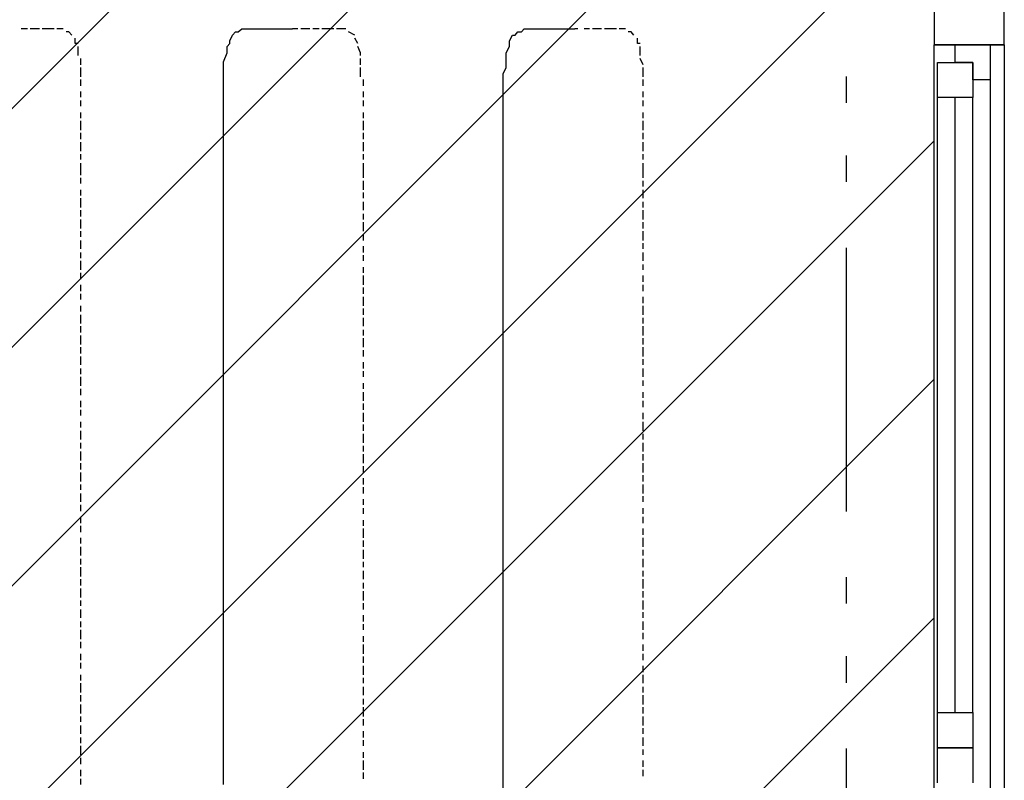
# Model space of a CAD drawing. Extents: x 997 to 109698, y 921 to 94021.
# Tile 487 of 656: x 35522 to 36923, y 43965 to 45047. Entities that reach past the tile are written whole.
import ezdxf

# ---------------------------------------------------------------- set-up
doc = ezdxf.new("R2010")
doc.units = 0
doc.header["$MEASUREMENT"] = 0
for name, color, linetype in [('12', 7, 'CONTINUOUS'), ('28', 7, 'CONTINUOUS'), ('40', 7, 'CONTINUOUS')]:
    doc.layers.add(name, color=color, linetype=linetype)

msp = doc.modelspace()

# ---------------------------------------------------------------- linework, layer by layer
at = {"layer": '12', "color": 1}
for p, q in [((35532.630503, 45033.563401), (35523.630503, 45033.563401)), ((35549.630503, 45033.563401), (35536.630503, 45033.563401)), ((35561.630503, 45033.563401), (35553.630503, 45033.563401)), ((35570.630503, 45033.563401), (35561.630503, 45033.563401)), ((35583.630503, 45033.563401), (35574.630503, 45033.563401)), ((35917.630503, 45033.563401), (35909.630503, 45033.563401)), ((35934.630503, 45033.563401), (35921.630503, 45033.563401)), ((35947.630503, 45033.563401), (35938.630503, 45033.563401)), ((35959.630503, 45033.563401), (35951.630503, 45033.563401)), ((35968.630503, 45033.563401), (35959.630503, 45033.563401)), ((35985.630503, 45033.563401), (35972.630503, 45033.563401)), ((35998.630503, 45024.563401), (35989.630503, 45029.563401)), ((36315.630503, 45033.563401), (36311.630503, 45033.563401)), ((36332.630503, 45033.563401), (36324.630503, 45033.563401)), ((36349.630503, 45033.563401), (36336.630503, 45033.563401)), ((36362.630503, 45033.563401), (36353.630503, 45033.563401)), ((36370.630503, 45033.563401), (36362.630503, 45033.563401)), ((36383.630503, 45033.563401), (36374.630503, 45033.563401)), ((36002.630503, 45012.563401), (35998.630503, 45020.563401)), ((35604.630503, 44995.563401), (35604.630503, 45008.563401)), ((36404.630503, 44995.563401), (36404.630503, 45008.563401)), ((35608.630503, 44982.563401), (35608.630503, 44991.563401)), ((36006.630503, 44982.563401), (36006.630503, 44991.563401)), ((36408.630503, 44982.563401), (36404.630503, 44991.563401)), ((35608.630503, 44965.563401), (35608.630503, 44978.563401)), ((36006.630503, 44965.563401), (36006.630503, 44978.563401)), ((36408.630503, 44965.563401), (36408.630503, 44978.563401)), ((35608.630503, 44952.563401), (35608.630503, 44961.563401)), ((36010.630503, 44952.563401), (36010.630503, 44961.563401)), ((36408.630503, 44952.563401), (36408.630503, 44961.563401)), ((35608.630503, 44936.563401), (35608.630503, 44944.563401)), ((36010.630503, 44936.563401), (36010.630503, 44944.563401)), ((36408.630503, 44936.563401), (36408.630503, 44944.563401)), ((35608.630503, 44923.563401), (35608.630503, 44931.563401)), ((36010.630503, 44923.563401), (36010.630503, 44931.563401)), ((36408.630503, 44923.563401), (36408.630503, 44931.563401)), ((35608.630503, 44906.563401), (35608.630503, 44914.563401)), ((35608.630503, 44889.563401), (35608.630503, 44902.563401)), ((36010.630503, 44906.563401), (36010.630503, 44914.563401)), ((36010.630503, 44889.563401), (36010.630503, 44902.563401)), ((36408.630503, 44906.563401), (36408.630503, 44914.563401)), ((36408.630503, 44889.563401), (36408.630503, 44902.563401)), ((35608.630503, 44876.563401), (35608.630503, 44885.563401)), ((36010.630503, 44876.563401), (36010.630503, 44885.563401)), ((36408.630503, 44876.563401), (36408.630503, 44885.563401)), ((35608.630503, 44859.563401), (35608.630503, 44872.563401)), ((36010.630503, 44859.563401), (36010.630503, 44872.563401)), ((36408.630503, 44859.563401), (36408.630503, 44872.563401)), ((35608.630503, 44847.563401), (35608.630503, 44855.563401)), ((36010.630503, 44847.563401), (36010.630503, 44855.563401)), ((36408.630503, 44847.563401), (36408.630503, 44855.563401)), ((35608.630503, 44834.563401), (35608.630503, 44842.563401)), ((35608.630503, 44825.563401), (35608.630503, 44834.563401)), ((36010.630503, 44834.563401), (36010.630503, 44842.563401)), ((36010.630503, 44821.563401), (36010.630503, 44834.563401)), ((36408.630503, 44834.563401), (36408.630503, 44842.563401)), ((36408.630503, 44821.563401), (36408.630503, 44834.563401)), ((35608.630503, 44813.563401), (35608.630503, 44821.563401)), ((35608.630503, 44796.563401), (35608.630503, 44804.563401)), ((36010.630503, 44804.563401), (36010.630503, 44817.563401)), ((36408.630503, 44809.563401), (36408.630503, 44817.563401)), ((36408.630503, 44792.563401), (36408.630503, 44804.563401)), ((35608.630503, 44779.563401), (35608.630503, 44792.563401)), ((36010.630503, 44792.563401), (36010.630503, 44800.563401)), ((36010.630503, 44775.563401), (36010.630503, 44787.563401)), ((36408.630503, 44779.563401), (36408.630503, 44787.563401)), ((35608.630503, 44766.563401), (35608.630503, 44775.563401)), ((35608.630503, 44749.563401), (35608.630503, 44762.563401)), ((36010.630503, 44762.563401), (36010.630503, 44770.563401)), ((36408.630503, 44762.563401), (36408.630503, 44775.563401)), ((36010.630503, 44745.563401), (36010.630503, 44758.563401)), ((36408.630503, 44749.563401), (36408.630503, 44758.563401)), ((35608.630503, 44737.563401), (35608.630503, 44745.563401)), ((36010.630503, 44732.563401), (36010.630503, 44741.563401)), ((36408.630503, 44732.563401), (36408.630503, 44745.563401)), ((35608.630503, 44720.563401), (35608.630503, 44732.563401)), ((36010.630503, 44715.563401), (36010.630503, 44724.563401)), ((36408.630503, 44720.563401), (36408.630503, 44728.563401)), ((35608.630503, 44707.563401), (35608.630503, 44715.563401)), ((36010.630503, 44703.563401), (36010.630503, 44711.563401)), ((36408.630503, 44703.563401), (36408.630503, 44715.563401)), ((35608.630503, 44690.563401), (35608.630503, 44703.563401)), ((36010.630503, 44686.563401), (36010.630503, 44694.563401)), ((36408.630503, 44690.563401), (36408.630503, 44698.563401)), ((35608.630503, 44677.563401), (35608.630503, 44686.563401)), ((36010.630503, 44669.563401), (36010.630503, 44682.563401)), ((36408.630503, 44673.563401), (36408.630503, 44682.563401)), ((35608.630503, 44660.563401), (35608.630503, 44669.563401)), ((36010.630503, 44656.563401), (36010.630503, 44665.563401)), ((36408.630503, 44660.563401), (36408.630503, 44669.563401)), ((35608.630503, 44648.563401), (35608.630503, 44656.563401)), ((36010.630503, 44639.563401), (36010.630503, 44652.563401)), ((36408.630503, 44643.563401), (36408.630503, 44652.563401)), ((35608.630503, 44631.563401), (35608.630503, 44639.563401)), ((36408.630503, 44626.563401), (36408.630503, 44639.563401)), ((35608.630503, 44614.563401), (35608.630503, 44626.563401)), ((36010.630503, 44626.563401), (36010.630503, 44635.563401)), ((36010.630503, 44610.563401), (36010.630503, 44622.563401)), ((36408.630503, 44614.563401), (36408.630503, 44622.563401)), ((35608.630503, 44601.563401), (35608.630503, 44610.563401)), ((36408.630503, 44597.563401), (36408.630503, 44610.563401)), ((35608.630503, 44584.563401), (35608.630503, 44597.563401)), ((36010.630503, 44597.563401), (36010.630503, 44605.563401)), ((35608.630503, 44571.563401), (35608.630503, 44580.563401)), ((36010.630503, 44580.563401), (36010.630503, 44593.563401)), ((36408.630503, 44584.563401), (36408.630503, 44593.563401)), ((36408.630503, 44567.563401), (36408.630503, 44580.563401)), ((35608.630503, 44555.563401), (35608.630503, 44567.563401)), ((36010.630503, 44567.563401), (36010.630503, 44576.563401)), ((36010.630503, 44550.563401), (36010.630503, 44559.563401)), ((36408.630503, 44555.563401), (36408.630503, 44563.563401)), ((35608.630503, 44542.563401), (35608.630503, 44550.563401)), ((35608.630503, 44525.563401), (35608.630503, 44538.563401)), ((36010.630503, 44538.563401), (36010.630503, 44546.563401)), ((36408.630503, 44538.563401), (36408.630503, 44550.563401)), ((36010.630503, 44521.563401), (36010.630503, 44529.563401)), ((36408.630503, 44525.563401), (36408.630503, 44533.563401)), ((35608.630503, 44512.563401), (35608.630503, 44521.563401)), ((36010.630503, 44504.563401), (36010.630503, 44516.563401)), ((36408.630503, 44508.563401), (36408.630503, 44516.563401)), ((35608.630503, 44495.563401), (35608.630503, 44504.563401)), ((36010.630503, 44491.563401), (36010.630503, 44500.563401)), ((36408.630503, 44495.563401), (36408.630503, 44504.563401)), ((35608.630503, 44483.563401), (35608.630503, 44491.563401)), ((36010.630503, 44474.563401), (36010.630503, 44487.563401)), ((36408.630503, 44478.563401), (36408.630503, 44487.563401)), ((35608.630503, 44466.563401), (35608.630503, 44474.563401)), ((36010.630503, 44461.563401), (36010.630503, 44470.563401)), ((36408.630503, 44461.563401), (36408.630503, 44474.563401)), ((35608.630503, 44449.563401), (35608.630503, 44461.563401)), ((36010.630503, 44444.563401), (36010.630503, 44457.563401)), ((36408.630503, 44449.563401), (36408.630503, 44457.563401)), ((35608.630503, 44436.563401), (35608.630503, 44444.563401)), ((36010.630503, 44432.563401), (36010.630503, 44440.563401)), ((36408.630503, 44432.563401), (36408.630503, 44444.563401)), ((35608.630503, 44419.563401), (35608.630503, 44432.563401)), ((36010.630503, 44415.563401), (36010.630503, 44428.563401)), ((36408.630503, 44419.563401), (36408.630503, 44428.563401)), ((35608.630503, 44406.563401), (35608.630503, 44415.563401)), ((36408.630503, 44402.563401), (36408.630503, 44415.563401)), ((35608.630503, 44389.563401), (35608.630503, 44402.563401)), ((36010.630503, 44402.563401), (36010.630503, 44411.563401)), ((36408.630503, 44389.563401), (36408.630503, 44398.563401)), ((35608.630503, 44377.563401), (35608.630503, 44385.563401)), ((36010.630503, 44385.563401), (36010.630503, 44394.563401)), ((36408.630503, 44372.563401), (36408.630503, 44385.563401)), ((35608.630503, 44360.563401), (35608.630503, 44372.563401)), ((36010.630503, 44372.563401), (36010.630503, 44381.563401)), ((35608.630503, 44347.563401), (35608.630503, 44356.563401)), ((36010.630503, 44356.563401), (36010.630503, 44364.563401)), ((36408.630503, 44360.563401), (36408.630503, 44368.563401)), ((36010.630503, 44343.563401), (36010.630503, 44351.563401)), ((36408.630503, 44343.563401), (36408.630503, 44351.563401)), ((35608.630503, 44330.563401), (35608.630503, 44339.563401)), ((36010.630503, 44326.563401), (36010.630503, 44334.563401)), ((36408.630503, 44330.563401), (36408.630503, 44339.563401)), ((35608.630503, 44317.563401), (35608.630503, 44326.563401)), ((36010.630503, 44309.563401), (36010.630503, 44322.563401)), ((36408.630503, 44313.563401), (36408.630503, 44322.563401)), ((35608.630503, 44301.563401), (35608.630503, 44309.563401)), ((36010.630503, 44296.563401), (36010.630503, 44305.563401)), ((36408.630503, 44296.563401), (36408.630503, 44309.563401)), ((35608.630503, 44284.563401), (35608.630503, 44296.563401)), ((36010.630503, 44279.563401), (36010.630503, 44292.563401)), ((36408.630503, 44284.563401), (36408.630503, 44292.563401)), ((35608.630503, 44271.563401), (35608.630503, 44279.563401)), ((36010.630503, 44267.563401), (36010.630503, 44275.563401)), ((36408.630503, 44267.563401), (36408.630503, 44279.563401)), ((35608.630503, 44254.563401), (35608.630503, 44267.563401)), ((36010.630503, 44250.563401), (36010.630503, 44262.563401)), ((36408.630503, 44254.563401), (36408.630503, 44262.563401)), ((35608.630503, 44241.563401), (35608.630503, 44250.563401)), ((36010.630503, 44237.563401), (36010.630503, 44245.563401)), ((36408.630503, 44237.563401), (36408.630503, 44250.563401)), ((35608.630503, 44224.563401), (35608.630503, 44237.563401)), ((36010.630503, 44220.563401), (36010.630503, 44233.563401)), ((36408.630503, 44224.563401), (36408.630503, 44233.563401)), ((35608.630503, 44212.563401), (35608.630503, 44220.563401)), ((36010.630503, 44207.563401), (36010.630503, 44216.563401)), ((36408.630503, 44207.563401), (36408.630503, 44220.563401)), ((35608.630503, 44195.563401), (35608.630503, 44207.563401)), ((36408.630503, 44195.563401), (36408.630503, 44203.563401)), ((35608.630503, 44182.563401), (35608.630503, 44190.563401)), ((36010.630503, 44190.563401), (36010.630503, 44199.563401)), ((36408.630503, 44178.563401), (36408.630503, 44190.563401)), ((35608.630503, 44165.563401), (35608.630503, 44178.563401)), ((36010.630503, 44178.563401), (36010.630503, 44186.563401)), ((36408.630503, 44165.563401), (36408.630503, 44174.563401)), ((35608.630503, 44152.563401), (35608.630503, 44161.563401)), ((36010.630503, 44161.563401), (36010.630503, 44169.563401)), ((36010.630503, 44144.563401), (36010.630503, 44157.563401)), ((36408.630503, 44148.563401), (36408.630503, 44157.563401)), ((35608.630503, 44135.563401), (35608.630503, 44144.563401)), ((36010.630503, 44131.563401), (36010.630503, 44140.563401)), ((36408.630503, 44135.563401), (36408.630503, 44144.563401)), ((35608.630503, 44123.563401), (35608.630503, 44131.563401)), ((36010.630503, 44114.563401), (36010.630503, 44127.563401)), ((36408.630503, 44118.563401), (36408.630503, 44127.563401)), ((35608.630503, 44106.563401), (35608.630503, 44114.563401)), ((36010.630503, 44102.563401), (36010.630503, 44110.563401)), ((36408.630503, 44102.563401), (36408.630503, 44114.563401)), ((35608.630503, 44089.563401), (35608.630503, 44102.563401)), ((36010.630503, 44085.563401), (36010.630503, 44097.563401)), ((36408.630503, 44089.563401), (36408.630503, 44097.563401)), ((35608.630503, 44076.563401), (35608.630503, 44085.563401)), ((36010.630503, 44072.563401), (36010.630503, 44080.563401)), ((36408.630503, 44072.563401), (36408.630503, 44085.563401)), ((35608.630503, 44059.563401), (35608.630503, 44072.563401)), ((36010.630503, 44055.563401), (36010.630503, 44068.563401)), ((36408.630503, 44059.563401), (36408.630503, 44068.563401)), ((35608.630503, 44047.563401), (35608.630503, 44055.563401)), ((36010.630503, 44042.563401), (36010.630503, 44051.563401)), ((36408.630503, 44042.563401), (36408.630503, 44055.563401)), ((35608.630503, 44030.563401), (35608.630503, 44042.563401)), ((36010.630503, 44025.563401), (36010.630503, 44034.563401)), ((36408.630503, 44030.563401), (36408.630503, 44038.563401)), ((35608.630503, 44017.563401), (35608.630503, 44025.563401)), ((36010.630503, 44013.563401), (36010.630503, 44021.563401)), ((36408.630503, 44013.563401), (36408.630503, 44025.563401)), ((35608.630503, 44000.563401), (35608.630503, 44013.563401)), ((36408.630503, 44000.563401), (36408.630503, 44008.563401)), ((35608.630503, 43987.563401), (35608.630503, 43996.563401)), ((36010.630503, 43996.563401), (36010.630503, 44004.563401)), ((36010.630503, 43979.563401), (36010.630503, 43992.563401)), ((36408.630503, 43983.563401), (36408.630503, 43992.563401)), ((35608.630503, 43970.563401), (35608.630503, 43979.563401)), ((36408.630503, 43970.563401), (36408.630503, 43979.563401)), ((35608.630503, 43958.563401), (35608.630503, 43966.563401)), ((36010.630503, 43966.563401), (36010.630503, 43975.563401))]:
    msp.add_line(p, q, dxfattribs=at)
at = {"layer": '12', "color": 5}
for p, q in [((35845.630503, 45033.563401), (35854.630503, 45033.563401)), ((35854.630503, 45033.563401), (35858.630503, 45033.563401)), ((35858.630503, 45033.563401), (35871.630503, 45033.563401)), ((35871.630503, 45033.563401), (35879.630503, 45033.563401)), ((35879.630503, 45033.563401), (35887.630503, 45033.563401)), ((35887.630503, 45033.563401), (35900.630503, 45033.563401)), ((35900.630503, 45033.563401), (35909.630503, 45033.563401)), ((36243.630503, 45033.563401), (36252.630503, 45033.563401)), ((36252.630503, 45033.563401), (36260.630503, 45033.563401)), ((36260.630503, 45033.563401), (36264.630503, 45033.563401)), ((36264.630503, 45033.563401), (36273.630503, 45033.563401)), ((36273.630503, 45033.563401), (36285.630503, 45033.563401)), ((36285.630503, 45033.563401), (36294.630503, 45033.563401)), ((36294.630503, 45033.563401), (36307.630503, 45033.563401)), ((36307.630503, 45033.563401), (36311.630503, 45033.563401)), ((35820.630503, 45016.563401), (35824.630503, 45024.563401)), ((36218.630503, 45008.563401), (36218.630503, 45016.563401)), ((35816.630503, 44999.563401), (35816.630503, 45008.563401)), ((36213.630503, 44999.563401), (36218.630503, 45008.563401)), ((35811.630503, 44986.563401), (35816.630503, 44999.563401)), ((35811.630503, 44978.563401), (35811.630503, 44986.563401)), ((36213.630503, 44986.563401), (36213.630503, 44999.563401)), ((36213.630503, 44978.563401), (36213.630503, 44986.563401)), ((35811.630503, 44969.563401), (35811.630503, 44978.563401)), ((36209.630503, 44969.563401), (36213.630503, 44978.563401)), ((35811.630503, 44957.563401), (35811.630503, 44969.563401)), ((36209.630503, 44957.563401), (36209.630503, 44969.563401)), ((35811.630503, 44948.563401), (35811.630503, 44957.563401)), ((35811.630503, 44940.563401), (35811.630503, 44948.563401)), ((36209.630503, 44948.563401), (36209.630503, 44957.563401)), ((36209.630503, 44940.563401), (36209.630503, 44948.563401)), ((35811.630503, 44927.563401), (35811.630503, 44940.563401)), ((36209.630503, 44927.563401), (36209.630503, 44940.563401)), ((35811.630503, 44919.563401), (35811.630503, 44927.563401)), ((35811.630503, 44910.563401), (35811.630503, 44919.563401)), ((36209.630503, 44919.563401), (36209.630503, 44927.563401)), ((36209.630503, 44910.563401), (36209.630503, 44919.563401)), ((35811.630503, 44897.563401), (35811.630503, 44910.563401)), ((36209.630503, 44897.563401), (36209.630503, 44910.563401)), ((35811.630503, 44889.563401), (35811.630503, 44897.563401)), ((35811.630503, 44880.563401), (35811.630503, 44889.563401)), ((36209.630503, 44889.563401), (36209.630503, 44897.563401)), ((36209.630503, 44880.563401), (36209.630503, 44889.563401)), ((35811.630503, 44868.563401), (35811.630503, 44880.563401)), ((36209.630503, 44868.563401), (36209.630503, 44880.563401)), ((35811.630503, 44859.563401), (35811.630503, 44868.563401)), ((36209.630503, 44859.563401), (36209.630503, 44868.563401)), ((35811.630503, 44847.563401), (35811.630503, 44859.563401)), ((35811.630503, 44838.563401), (35811.630503, 44847.563401)), ((36209.630503, 44847.563401), (36209.630503, 44859.563401)), ((36209.630503, 44838.563401), (36209.630503, 44847.563401)), ((35811.630503, 44834.563401), (35811.630503, 44838.563401)), ((35811.630503, 44825.563401), (35811.630503, 44834.563401)), ((36209.630503, 44834.563401), (36209.630503, 44838.563401)), ((36209.630503, 44825.563401), (36209.630503, 44834.563401)), ((35811.630503, 44817.563401), (35811.630503, 44825.563401)), ((36209.630503, 44813.563401), (36209.630503, 44825.563401)), ((35811.630503, 44809.563401), (35811.630503, 44817.563401)), ((35811.630503, 44796.563401), (35811.630503, 44809.563401)), ((36209.630503, 44804.563401), (36209.630503, 44813.563401)), ((36209.630503, 44796.563401), (36209.630503, 44804.563401)), ((35811.630503, 44787.563401), (35811.630503, 44796.563401)), ((36209.630503, 44783.563401), (36209.630503, 44796.563401)), ((35811.630503, 44779.563401), (35811.630503, 44787.563401)), ((35811.630503, 44766.563401), (35811.630503, 44779.563401)), ((36209.630503, 44775.563401), (36209.630503, 44783.563401)), ((35811.630503, 44758.563401), (35811.630503, 44766.563401)), ((36209.630503, 44766.563401), (36209.630503, 44775.563401)), ((36209.630503, 44753.563401), (36209.630503, 44766.563401)), ((35811.630503, 44745.563401), (35811.630503, 44758.563401)), ((36209.630503, 44745.563401), (36209.630503, 44753.563401)), ((35811.630503, 44737.563401), (35811.630503, 44745.563401)), ((35811.630503, 44728.563401), (35811.630503, 44737.563401)), ((36209.630503, 44737.563401), (36209.630503, 44745.563401)), ((36209.630503, 44724.563401), (36209.630503, 44737.563401)), ((35811.630503, 44715.563401), (35811.630503, 44728.563401)), ((36209.630503, 44715.563401), (36209.630503, 44724.563401)), ((35811.630503, 44707.563401), (35811.630503, 44715.563401)), ((35811.630503, 44698.563401), (35811.630503, 44707.563401)), ((36209.630503, 44703.563401), (36209.630503, 44715.563401)), ((35811.630503, 44686.563401), (35811.630503, 44698.563401)), ((36209.630503, 44694.563401), (36209.630503, 44703.563401)), ((36209.630503, 44686.563401), (36209.630503, 44694.563401)), ((35811.630503, 44677.563401), (35811.630503, 44686.563401)), ((36209.630503, 44673.563401), (36209.630503, 44686.563401)), ((35811.630503, 44669.563401), (35811.630503, 44677.563401)), ((35811.630503, 44656.563401), (35811.630503, 44669.563401)), ((36209.630503, 44665.563401), (36209.630503, 44673.563401)), ((36209.630503, 44656.563401), (36209.630503, 44665.563401)), ((35811.630503, 44648.563401), (35811.630503, 44656.563401)), ((36209.630503, 44643.563401), (36209.630503, 44656.563401)), ((35811.630503, 44635.563401), (35811.630503, 44648.563401)), ((36209.630503, 44635.563401), (36209.630503, 44643.563401)), ((35811.630503, 44626.563401), (35811.630503, 44635.563401)), ((35811.630503, 44618.563401), (35811.630503, 44626.563401)), ((36209.630503, 44626.563401), (36209.630503, 44635.563401)), ((36209.630503, 44614.563401), (36209.630503, 44626.563401)), ((35811.630503, 44605.563401), (35811.630503, 44618.563401)), ((36209.630503, 44605.563401), (36209.630503, 44614.563401)), ((35811.630503, 44597.563401), (35811.630503, 44605.563401)), ((35811.630503, 44588.563401), (35811.630503, 44597.563401)), ((36209.630503, 44593.563401), (36209.630503, 44605.563401)), ((35811.630503, 44576.563401), (35811.630503, 44588.563401)), ((36209.630503, 44584.563401), (36209.630503, 44593.563401)), ((36209.630503, 44576.563401), (36209.630503, 44584.563401)), ((35811.630503, 44567.563401), (35811.630503, 44576.563401)), ((35811.630503, 44559.563401), (35811.630503, 44567.563401)), ((36209.630503, 44563.563401), (36209.630503, 44576.563401)), ((35811.630503, 44546.563401), (35811.630503, 44559.563401)), ((36209.630503, 44555.563401), (36209.630503, 44563.563401)), ((36209.630503, 44546.563401), (36209.630503, 44555.563401)), ((35811.630503, 44538.563401), (35811.630503, 44546.563401)), ((35811.630503, 44525.563401), (35811.630503, 44538.563401)), ((36209.630503, 44533.563401), (36209.630503, 44546.563401)), ((35811.630503, 44516.563401), (35811.630503, 44525.563401)), ((36209.630503, 44525.563401), (36209.630503, 44533.563401)), ((36209.630503, 44516.563401), (36209.630503, 44525.563401)), ((35811.630503, 44508.563401), (35811.630503, 44516.563401)), ((36209.630503, 44504.563401), (36209.630503, 44516.563401)), ((35811.630503, 44495.563401), (35811.630503, 44508.563401)), ((36209.630503, 44495.563401), (36209.630503, 44504.563401)), ((35811.630503, 44487.563401), (35811.630503, 44495.563401)), ((35811.630503, 44478.563401), (35811.630503, 44487.563401)), ((36209.630503, 44483.563401), (36209.630503, 44495.563401)), ((36209.630503, 44474.563401), (36209.630503, 44483.563401)), ((35811.630503, 44466.563401), (35811.630503, 44478.563401)), ((36209.630503, 44466.563401), (36209.630503, 44474.563401)), ((35811.630503, 44457.563401), (35811.630503, 44466.563401)), ((35811.630503, 44449.563401), (35811.630503, 44457.563401)), ((36209.630503, 44453.563401), (36209.630503, 44466.563401)), ((35811.630503, 44436.563401), (35811.630503, 44449.563401)), ((36209.630503, 44444.563401), (36209.630503, 44453.563401)), ((36209.630503, 44436.563401), (36209.630503, 44444.563401)), ((35811.630503, 44428.563401), (35811.630503, 44436.563401)), ((35811.630503, 44419.563401), (35811.630503, 44428.563401)), ((36209.630503, 44423.563401), (36209.630503, 44436.563401)), ((35811.630503, 44406.563401), (35811.630503, 44419.563401)), ((36209.630503, 44415.563401), (36209.630503, 44423.563401)), ((36209.630503, 44406.563401), (36209.630503, 44415.563401)), ((35811.630503, 44398.563401), (35811.630503, 44406.563401)), ((35811.630503, 44385.563401), (35811.630503, 44398.563401)), ((36209.630503, 44394.563401), (36209.630503, 44406.563401)), ((35811.630503, 44377.563401), (35811.630503, 44385.563401)), ((36209.630503, 44385.563401), (36209.630503, 44394.563401)), ((36209.630503, 44372.563401), (36209.630503, 44385.563401)), ((35811.630503, 44368.563401), (35811.630503, 44377.563401)), ((36209.630503, 44364.563401), (36209.630503, 44372.563401)), ((35811.630503, 44356.563401), (35811.630503, 44368.563401)), ((35811.630503, 44347.563401), (35811.630503, 44356.563401)), ((36209.630503, 44356.563401), (36209.630503, 44364.563401)), ((36209.630503, 44343.563401), (36209.630503, 44356.563401)), ((35811.630503, 44339.563401), (35811.630503, 44347.563401)), ((36209.630503, 44334.563401), (36209.630503, 44343.563401)), ((35811.630503, 44326.563401), (35811.630503, 44339.563401)), ((36209.630503, 44326.563401), (36209.630503, 44334.563401)), ((35811.630503, 44317.563401), (35811.630503, 44326.563401)), ((35811.630503, 44309.563401), (35811.630503, 44317.563401)), ((36209.630503, 44313.563401), (36209.630503, 44326.563401)), ((35811.630503, 44296.563401), (35811.630503, 44309.563401)), ((36209.630503, 44305.563401), (36209.630503, 44313.563401)), ((36209.630503, 44296.563401), (36209.630503, 44305.563401)), ((35811.630503, 44288.563401), (35811.630503, 44296.563401)), ((35811.630503, 44275.563401), (35811.630503, 44288.563401)), ((36209.630503, 44284.563401), (36209.630503, 44296.563401)), ((35811.630503, 44267.563401), (35811.630503, 44275.563401)), ((36209.630503, 44275.563401), (36209.630503, 44284.563401)), ((36209.630503, 44267.563401), (36209.630503, 44275.563401)), ((35811.630503, 44258.563401), (35811.630503, 44267.563401)), ((35811.630503, 44245.563401), (35811.630503, 44258.563401)), ((36209.630503, 44254.563401), (36209.630503, 44267.563401)), ((35811.630503, 44237.563401), (35811.630503, 44245.563401)), ((36209.630503, 44245.563401), (36209.630503, 44254.563401)), ((36209.630503, 44233.563401), (36209.630503, 44245.563401)), ((35811.630503, 44229.563401), (35811.630503, 44237.563401)), ((36209.630503, 44224.563401), (36209.630503, 44233.563401)), ((35811.630503, 44216.563401), (35811.630503, 44229.563401)), ((35811.630503, 44207.563401), (35811.630503, 44216.563401)), ((36209.630503, 44216.563401), (36209.630503, 44224.563401)), ((36209.630503, 44203.563401), (36209.630503, 44216.563401)), ((35811.630503, 44199.563401), (35811.630503, 44207.563401)), ((36209.630503, 44195.563401), (36209.630503, 44203.563401)), ((35811.630503, 44186.563401), (35811.630503, 44199.563401)), ((36209.630503, 44186.563401), (36209.630503, 44195.563401)), ((35811.630503, 44178.563401), (35811.630503, 44186.563401)), ((35811.630503, 44165.563401), (35811.630503, 44178.563401)), ((36209.630503, 44174.563401), (36209.630503, 44186.563401)), ((36209.630503, 44165.563401), (36209.630503, 44174.563401)), ((35811.630503, 44157.563401), (35811.630503, 44165.563401)), ((36209.630503, 44157.563401), (36209.630503, 44165.563401)), ((35811.630503, 44148.563401), (35811.630503, 44157.563401)), ((35811.630503, 44135.563401), (35811.630503, 44148.563401)), ((36209.630503, 44144.563401), (36209.630503, 44157.563401)), ((35811.630503, 44127.563401), (35811.630503, 44135.563401)), ((36209.630503, 44135.563401), (36209.630503, 44144.563401)), ((36209.630503, 44123.563401), (36209.630503, 44135.563401)), ((35811.630503, 44118.563401), (35811.630503, 44127.563401)), ((35811.630503, 44106.563401), (35811.630503, 44118.563401)), ((36209.630503, 44114.563401), (36209.630503, 44123.563401)), ((35811.630503, 44097.563401), (35811.630503, 44106.563401)), ((36209.630503, 44106.563401), (36209.630503, 44114.563401)), ((36209.630503, 44093.563401), (36209.630503, 44106.563401)), ((35811.630503, 44089.563401), (35811.630503, 44097.563401)), ((36209.630503, 44085.563401), (36209.630503, 44093.563401)), ((35811.630503, 44076.563401), (35811.630503, 44089.563401)), ((35811.630503, 44068.563401), (35811.630503, 44076.563401)), ((36209.630503, 44076.563401), (36209.630503, 44085.563401)), ((36209.630503, 44063.563401), (36209.630503, 44076.563401)), ((35811.630503, 44055.563401), (35811.630503, 44068.563401)), ((36209.630503, 44055.563401), (36209.630503, 44063.563401)), ((35811.630503, 44047.563401), (35811.630503, 44055.563401)), ((36209.630503, 44047.563401), (36209.630503, 44055.563401)), ((35811.630503, 44038.563401), (35811.630503, 44047.563401)), ((35811.630503, 44025.563401), (35811.630503, 44038.563401)), ((36209.630503, 44034.563401), (36209.630503, 44047.563401)), ((36209.630503, 44025.563401), (36209.630503, 44034.563401)), ((35811.630503, 44017.563401), (35811.630503, 44025.563401)), ((36209.630503, 44013.563401), (36209.630503, 44025.563401)), ((35811.630503, 44008.563401), (35811.630503, 44017.563401)), ((35811.630503, 43996.563401), (35811.630503, 44008.563401)), ((36209.630503, 44004.563401), (36209.630503, 44013.563401)), ((35811.630503, 43987.563401), (35811.630503, 43996.563401)), ((36209.630503, 43996.563401), (36209.630503, 44004.563401)), ((36209.630503, 43983.563401), (36209.630503, 43996.563401)), ((35811.630503, 43979.563401), (35811.630503, 43987.563401)), ((35811.630503, 43966.563401), (35811.630503, 43979.563401)), ((36209.630503, 43975.563401), (36209.630503, 43983.563401)), ((35811.630503, 43958.563401), (35811.630503, 43966.563401)), ((36209.630503, 43966.563401), (36209.630503, 43975.563401)), ((36209.630503, 43953.563401), (36209.630503, 43966.563401))]:
    msp.add_line(p, q, dxfattribs=at)
at = {"layer": '12', "color": 1}
for points in [[(35595.630503, 45024.563401), (35591.630503, 45029.563401), (35587.630503, 45029.563401)], [(36395.630503, 45024.563401), (36391.630503, 45029.563401), (36387.630503, 45029.563401)], [(35604.630503, 45012.563401), (35600.630503, 45012.563401), (35600.630503, 45020.563401)], [(36404.630503, 45012.563401), (36400.630503, 45012.563401), (36400.630503, 45020.563401)], [(36006.630503, 44995.563401), (36006.630503, 44999.563401), (36002.630503, 45008.563401)]]:
    msp.add_lwpolyline(points, dxfattribs=at)
at = {"layer": '12', "color": 5}
for points in [[(35824.630503, 45024.563401), (35828.630503, 45029.563401), (35832.630503, 45029.563401)], [(35832.630503, 45029.563401), (35837.630503, 45033.563401), (35845.630503, 45033.563401)], [(36226.630503, 45024.563401), (36230.630503, 45029.563401), (36235.630503, 45029.563401)], [(36235.630503, 45029.563401), (36239.630503, 45033.563401), (36243.630503, 45033.563401)], [(35816.630503, 45008.563401), (35820.630503, 45012.563401), (35820.630503, 45016.563401)], [(36218.630503, 45016.563401), (36222.630503, 45024.563401), (36226.630503, 45024.563401)]]:
    msp.add_lwpolyline(points, dxfattribs=at)
at = {"layer": '28', "color": 2}
for p, q in [((25961.476046, 35370.953237), (36822.636205, 46232.113396)), ((26300.887301, 35370.953237), (36822.636205, 45892.702141)), ((26640.298556, 35370.953237), (36822.636205, 45553.290886)), ((26979.709811, 35370.953237), (36822.636205, 45213.879632)), ((27319.121066, 35370.953237), (36822.636205, 44874.468377)), ((27658.532321, 35370.953237), (36822.636205, 44535.057122)), ((27997.943576, 35370.953237), (36822.636205, 44195.645867))]:
    msp.add_line(p, q, dxfattribs=at)
at = {"layer": '40', "color": 8, "linetype": 'Continuous'}
for p, q in [((36822.636205, 47028.454237), (36822.636205, 45010.954238)), ((36922.636205, 45010.954238), (36922.636205, 47028.454237)), ((36822.636205, 45010.954238), (36922.636205, 45010.954238)), ((36822.636205, 43010.954238), (36822.636205, 45010.954238)), ((36922.636205, 45010.954238), (36822.636205, 45010.954238)), ((36852.636205, 44985.954237), (36852.636205, 45010.954238)), ((36902.636205, 45010.954238), (36902.636205, 44960.954238)), ((36922.636205, 45010.954238), (36922.636205, 43010.954238)), ((36827.636205, 44985.954237), (36877.636205, 44985.954237)), ((36827.636205, 44935.954237), (36827.636205, 44985.954237)), ((36877.636205, 44985.954237), (36852.636205, 44985.954237)), ((36877.636205, 44985.954237), (36877.636205, 44935.954237)), ((36877.636205, 44960.954238), (36877.636205, 44985.954237)), ((36697.636205, 44965.954238), (36697.636205, 44928.454238)), ((36902.636205, 44960.954238), (36877.636205, 44960.954238)), ((36902.636205, 44960.954238), (36902.636205, 44010.954238)), ((36877.636205, 44935.954237), (36827.636205, 44935.954237)), ((36827.636205, 44060.954237), (36827.636205, 44935.954237)), ((36852.636205, 44060.954237), (36852.636205, 44935.954237)), ((36877.636205, 44060.954237), (36877.636205, 44935.954237)), ((36697.636205, 44853.454238), (36697.636205, 44815.954238)), ((36697.636205, 44722.204238), (36697.636205, 44347.204238)), ((36697.636205, 44253.454238), (36697.636205, 44215.954238)), ((36697.636205, 44140.954238), (36697.636205, 44103.454238)), ((36827.636205, 44060.954237), (36877.636205, 44060.954237)), ((36827.636205, 44010.954238), (36827.636205, 44060.954237)), ((36877.636205, 44060.954237), (36877.636205, 44010.954238)), ((36697.636205, 44009.704238), (36697.636205, 43634.704238)), ((36877.636205, 44010.954238), (36827.636205, 44010.954238)), ((36827.636205, 44010.954238), (36877.636205, 44010.954238)), ((36827.636205, 43960.954238), (36827.636205, 44010.954238)), ((36877.636205, 44010.954238), (36877.636205, 43960.954238)), ((36902.636205, 44010.954238), (36902.636205, 43060.954237))]:
    msp.add_line(p, q, dxfattribs=at)

doc.saveas('drawing.dxf')
